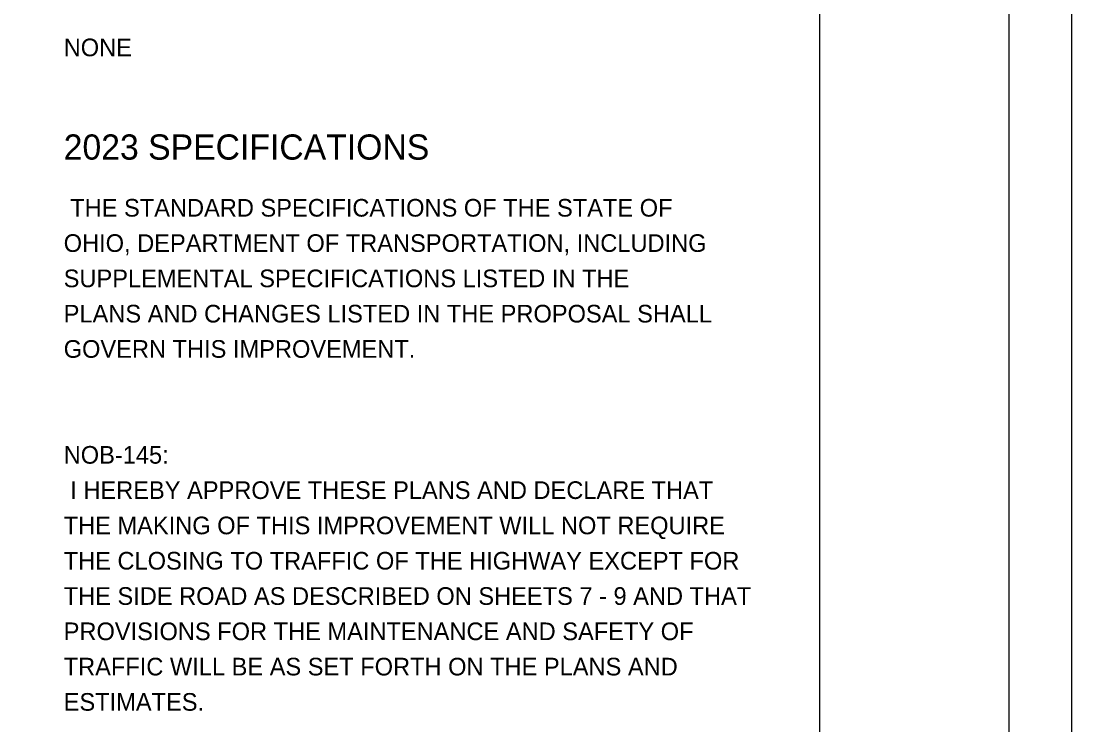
# Model space of a CAD drawing. Extents: x -10 to 158, y 8 to 33.
# Drawn here: x 149.67 to 158, y 16.49 to 22.07 of the extents above; entities that cross this region are included whole.
import ezdxf

# ---------------------------------------------------------------- set-up
doc = ezdxf.new("R2010")
doc.units = 0
for name, color, linetype in [('SH_Border', 7, 'Continuous'), ('SH_Cut_Line', 7, 'Continuous'), ('SH_Data', 7, 'Continuous'), ('SH_Text', 7, 'Continuous')]:
    doc.layers.add(name, color=color, linetype=linetype)

msp = doc.modelspace()

# ---------------------------------------------------------------- linework, layer by layer
at = {"layer": 'SH_Border'}
msp.add_line((156.0038, 11.4623), (156.0038, 32.4623), dxfattribs=at)
msp.add_lwpolyline([(125.5038, 32.4623), (157.5038, 32.4623), (157.5038, 11.4623), (125.5038, 11.4623)], close=True, dxfattribs=at)
at = {"layer": 'SH_Cut_Line'}
msp.add_lwpolyline([(124.0038, 10.9623), (158.0038, 10.9623), (158.0038, 32.9623), (124.0038, 32.9623)], close=True, dxfattribs=at)

# ---------------------------------------------------------------- texts
at = {"layer": 'SH_Data'}
for s, p in [('NOB-145:', (150.0104, 18.5595)), (' I HEREBY APPROVE THESE PLANS AND DECLARE THAT', (150.0104, 18.2795)), ('THE MAKING OF THIS IMPROVEMENT WILL NOT REQUIRE', (150.0104, 17.9995)), ('THE CLOSING TO TRAFFIC OF THE HIGHWAY EXCEPT FOR', (150.0104, 17.7195)), ('THE SIDE ROAD AS DESCRIBED ON SHEETS 7 - 9 AND THAT', (150.0104, 17.4395)), ('PROVISIONS FOR THE MAINTENANCE AND SAFETY OF', (150.0104, 17.1595)), ('TRAFFIC WILL BE AS SET FORTH ON THE PLANS AND', (150.0104, 16.8795)), ('ESTIMATES.', (150.0104, 16.5995))]:
    msp.add_text(s, height=0.14, dxfattribs=at).set_placement(p)
at = {"layer": 'SH_Text'}
for s, height, p in [('NONE', 0.14, (150.0104, 21.7916)), ('2023 SPECIFICATIONS', 0.2, (150.0104, 20.9715)), (' THE STANDARD SPECIFICATIONS OF THE STATE OF', 0.14, (150.0104, 20.5195)), ('OHIO, DEPARTMENT OF TRANSPORTATION, INCLUDING', 0.14, (150.0104, 20.2395)), ('SUPPLEMENTAL SPECIFICATIONS LISTED IN THE', 0.14, (150.0104, 19.9595)), ('PLANS AND CHANGES LISTED IN THE PROPOSAL SHALL', 0.14, (150.0104, 19.6795)), ('GOVERN THIS IMPROVEMENT.', 0.14, (150.0104, 19.3995))]:
    msp.add_text(s, height=height, dxfattribs=at).set_placement(p)

doc.saveas('drawing.dxf')
